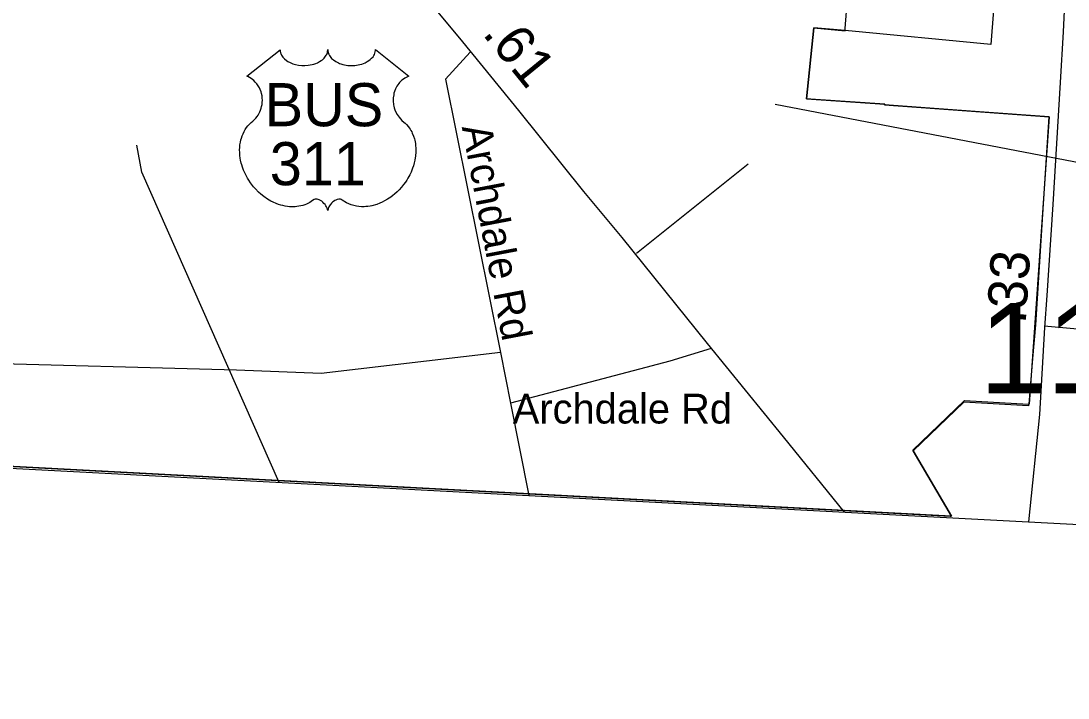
# Model space of a CAD drawing. Extents: x 1662474 to 1856135, y 779280 to 917889.
# Drawn here: x 1708595 to 1711933, y 789845 to 792003 of the extents above; entities that cross this region are included whole.
import ezdxf

# ---------------------------------------------------------------- set-up
doc = ezdxf.new("R2010")
doc.units = 0
for name, color, linetype in [('Cogo Default Point CELL', 7, 'Continuous'), ('Exist Boundary Political City Limit New', 7, 'Continuous'), ('Exist Boundary Political CountyLine', 7, 'Continuous'), ('Exist Hydrographic Misc Water Feature', 7, 'Continuous'), ('Exist Road Non-System Type 51', 7, 'Continuous'), ('Exist Road Non-System Type 51 Label', 7, 'Continuous'), ('Exist Road Primary US Mileage Hundredths English Label', 7, 'Continuous'), ('Exist Road Primary US Shield Number Label', 7, 'Continuous'), ('Exist Road Primary US UnDivided 4 Lane Attributed', 7, 'Continuous'), ('Exist Road Secondary Type 51 Attributed', 7, 'Continuous'), ('Map Preparation Boundary City Limit Buffer Line', 7, 'Continuous'), ('Prop DGN Element Guardrail', 7, 'Continuous'), ('Prop Horizontal Alignment Tick Label', 7, 'Continuous')]:
    doc.layers.add(name, color=color, linetype=linetype)

msp = doc.modelspace()

# ---------------------------------------------------------------- linework, layer by layer
at = {"layer": 'Exist Boundary Political City Limit New'}
for points in [[(1711989.4, 792490.1), (1711958.4, 792176.9), (1711949.4, 792127.5), (1711899.6, 792128.6), (1711739.2, 792144.4), (1711711.2, 792147.1), (1711696, 792037.6), (1711687.4, 791927.7), (1711222.6, 791971.8), (1711122.2, 791981.2), (1711099.5, 791754.2), (1711348.9, 791737.2), (1711348.4, 791735.3), (1711873.5, 791696.8), (1711809, 790781.6), (1711807.5, 790781.6)], [(1711222.6, 791971.8), (1711223, 791978.4), (1711227, 792033.2)], [(1711807.5, 790781.6), (1711809, 790781.6), (1711820.5, 790926.9), (1711830, 791034.6), (1711852.5, 791387.2), (1711873.5, 791696.8), (1711665.6, 791712.1), (1711348.4, 791735.3), (1711348.9, 791737.2), (1711128.4, 791752.3), (1711099.5, 791754.2), (1711122.2, 791981.2), (1711222.5, 791971.1), (1711222.6, 791971.8)], [(1704145.4, 790811.2), (1704145.4, 790811.2), (1707146.4, 790657.5), (1711557, 790424.6)], [(1711562.1, 790424.3), (1707146.4, 790657.5), (1704145.4, 790811.2)], [(1711439.6, 790632.6), (1711438.4, 790634.9), (1711602.9, 790792.9), (1711807.5, 790781.6)], [(1711807.5, 790781.6), (1711807.1, 790776.2), (1711601, 790787.6), (1711439.6, 790632.6), (1711562.1, 790424.3)], [(1711557, 790424.6), (1711562.1, 790424.3), (1711439.6, 790632.6)]]:
    msp.add_lwpolyline(points, dxfattribs=at)
at = {"layer": 'Exist Boundary Political CountyLine'}
msp.add_lwpolyline([(1690037.5, 791664.5), (1701364.2, 790957.5), (1714716, 790252.3), (1740499.2, 788706.5), (1750629.1, 788065.3), (1759370.2, 787540.1), (1762189.4, 787333), (1768414.3, 786933.6), (1776472.8, 786425.7), (1794607.1, 785397.2), (1814974.6, 784258.7), (1839558.3, 782880.6)], dxfattribs=at)
at = {"layer": 'Exist Hydrographic Misc Water Feature'}
for points in [[(1713678.2, 790307.1), (1713206.2, 790690), (1713051.1, 790949.2), (1712894.2, 791119.8), (1712562.1, 791271), (1712322.1, 791482.7), (1710999.1, 791736.1)], [(1709418.4, 790532.1), (1708980, 791521.1), (1708964, 791606.7)]]:
    msp.add_lwpolyline(points, dxfattribs=at)
at = {"layer": 'Exist Road Non-System Type 51'}
for p, q in [((1710557, 791262.1), (1710913.6, 791547.6)), ((1710123.4, 790945.8), (1710155.1, 790784.1)), ((1710155.1, 790784.1), (1710214.1, 790490.1))]:
    msp.add_line(p, q, dxfattribs=at)
for points in [[(1710026.9, 791903), (1709948.4, 791816.7), (1710123.4, 790945.8)], [(1711856.9, 791030.5), (1712057.9, 791013.4), (1712140.1, 790994.1), (1712221, 790951.4), (1712283.4, 790905.7), (1712366.1, 790827.2), (1712419.9, 790802.2), (1712485.9, 790785.9), (1712630.4, 790781.8), (1712853.5, 790781.8), (1712955.9, 790779.2)], [(1710123.4, 790945.8), (1709552, 790879.4), (1709281.9, 790889.4), (1708414.8, 790913.5)], [(1710795, 790958.2), (1710663.2, 790918.5), (1710155.1, 790784.1)]]:
    msp.add_lwpolyline(points, dxfattribs=at)
at = {"layer": 'Exist Road Primary US UnDivided 4 Lane Attributed'}
msp.add_lwpolyline([(1711220.5, 790437), (1711026, 790676.9), (1710783.2, 790974.8), (1710511.9, 791312.5), (1710389, 791458.9), (1710181.8, 791717), (1710003.5, 791936), (1709803.6, 792177.6), (1709625.7, 792396.6), (1709570.2, 792450.6), (1709470.9, 792543.9), (1709174.9, 792783.7), (1709106, 792836.9)], dxfattribs=at)
at = {"layer": 'Exist Road Secondary Type 51 Attributed'}
msp.add_lwpolyline([(1711808.1, 790405.9), (1711842.8, 790748.3), (1711859.6, 791025.6), (1711866.6, 791127.6), (1711885.3, 791417.3), (1711908.9, 791806.8), (1711918.3, 791968.5), (1711927.7, 792148)], dxfattribs=at)
at = {"layer": 'Map Preparation Boundary City Limit Buffer Line'}
for points in [[(1711989.4, 792490.1), (1711958.4, 792176.9), (1711949.4, 792127.5), (1711899.6, 792128.6), (1711739.2, 792144.4), (1711711.2, 792147.1), (1711696, 792037.6), (1711687.4, 791927.7), (1711222.6, 791971.8), (1711122.2, 791981.2), (1711099.5, 791754.2), (1711348.9, 791737.2), (1711348.4, 791735.3), (1711873.5, 791696.8), (1711809, 790781.6), (1711807.5, 790781.6)], [(1711222.6, 791971.8), (1711223, 791978.4), (1711227, 792033.2)], [(1711807.5, 790781.6), (1711809, 790781.6), (1711820.5, 790926.9), (1711830, 791034.6), (1711852.5, 791387.2), (1711873.5, 791696.8), (1711665.6, 791712.1), (1711348.4, 791735.3), (1711348.9, 791737.2), (1711128.4, 791752.3), (1711099.5, 791754.2), (1711122.2, 791981.2), (1711222.5, 791971.1), (1711222.6, 791971.8)], [(1704145.4, 790811.2), (1704145.4, 790811.2), (1707146.4, 790657.5), (1711557, 790424.6)], [(1711562.1, 790424.3), (1707146.4, 790657.5), (1704145.4, 790811.2)], [(1711439.6, 790632.6), (1711438.4, 790634.9), (1711602.9, 790792.9), (1711807.5, 790781.6)], [(1711807.5, 790781.6), (1711807.1, 790776.2), (1711601, 790787.6), (1711439.6, 790632.6), (1711562.1, 790424.3)], [(1711557, 790424.6), (1711562.1, 790424.3), (1711439.6, 790632.6)]]:
    msp.add_lwpolyline(points, dxfattribs=at)
at = {"layer": 'Prop Horizontal Alignment Tick Label'}
msp.add_lwpolyline([(1709420.8, 791911.2), (1709421.1, 791906.8), (1709422.1, 791901.5), (1709422.9, 791898.8), (1709425.4, 791893.7), (1709429.4, 791887.6), (1709435, 791881.6), (1709441.4, 791876.4), (1709445.6, 791873.7), (1709452.9, 791869.8), (1709461.1, 791866.3), (1709470.3, 791863.7), (1709479.6, 791861.8), (1709489.8, 791860.7), (1709500, 791860.5), (1709510.9, 791861.3), (1709522.9, 791863.6), (1709528.5, 791865.1), (1709534.7, 791867.2), (1709540.5, 791869.6), (1709546.8, 791873), (1709551.9, 791876.2), (1709555.9, 791879.1), (1709561.6, 791884.5), (1709566, 791890.1), (1709567.9, 791893.3), (1709569.6, 791896.3), (1709571.8, 791902.7), (1709572.4, 791905.5), (1709572.9, 791911.4), (1709573.2, 791906.4), (1709573.7, 791903.4), (1709574.6, 791900.4), (1709575.8, 791897.2), (1709578.1, 791892.6), (1709580.6, 791888.9), (1709585.3, 791883.3), (1709588.3, 791880.5), (1709591, 791878.3), (1709598.2, 791873.4), (1709606.6, 791869.1), (1709610.8, 791867.3), (1709615, 791865.8), (1709620.4, 791864.1), (1709626, 791862.8), (1709631.5, 791861.9), (1709637.2, 791861), (1709643, 791860.6), (1709647.7, 791860.5), (1709653.5, 791860.5), (1709658.8, 791860.9), (1709664.2, 791861.5), (1709670.3, 791862.5), (1709675.1, 791863.6), (1709681.5, 791865.3), (1709687.3, 791867.3), (1709692.4, 791869.5), (1709699, 791873), (1709704.3, 791876.3), (1709708.2, 791879.4), (1709712.8, 791883.7), (1709717.2, 791888.8), (1709719.8, 791892.5), (1709721.6, 791896.3), (1709723.3, 791900.4), (1709724.3, 791904.6), (1709724.9, 791908.3), (1709725, 791911.5), (1709831.2, 791826.8), (1709828.7, 791825.9), (1709823, 791823), (1709818.4, 791820.3), (1709811.1, 791815.2), (1709807.9, 791812.4), (1709804.8, 791809.4), (1709801.9, 791806.3), (1709799.4, 791803.3), (1709796.3, 791799.1), (1709793.5, 791794.8), (1709790.8, 791790.1), (1709788.8, 791786), (1709785.6, 791777.5), (1709784, 791772.1), (1709783, 791767.5), (1709781.7, 791758), (1709781.4, 791753.5), (1709781.4, 791749), (1709781.7, 791744.3), (1709782.1, 791739.8), (1709782.9, 791735.1), (1709783.7, 791730.9), (1709785, 791725.8), (1709786.9, 791719.9), (1709789.2, 791714.2), (1709794.1, 791705), (1709800.3, 791695.6), (1709804.8, 791690.3), (1709809.2, 791685.8), (1709815.7, 791680.2), (1709819.3, 791677.1), (1709823.4, 791673), (1709830, 791665.3), (1709832.7, 791661.7), (1709835.4, 791657.6), (1709838, 791653.4), (1709840.5, 791648.8), (1709842.5, 791644.9), (1709846.2, 791635.8), (1709848.9, 791626.9), (1709850.2, 791622.3), (1709852.2, 791611.9), (1709852.9, 791606.7), (1709853.7, 791596.5), (1709853.8, 791584.2), (1709852.8, 791572.5), (1709850.6, 791558.9), (1709848.8, 791550.8), (1709846, 791541.3), (1709843.3, 791533), (1709838.5, 791520.9), (1709834.2, 791512.1), (1709828.6, 791501.8), (1709824.7, 791495.6), (1709820.3, 791489), (1709814.7, 791481.3), (1709808.2, 791473.1), (1709800.3, 791464.5), (1709794, 791458.2), (1709785.7, 791450.8), (1709780.7, 791446.6), (1709773.5, 791441.2), (1709763.7, 791434.7), (1709754.1, 791429.1), (1709745.8, 791424.9), (1709738.6, 791421.8), (1709729.1, 791418.2), (1709713.5, 791413.8), (1709707.7, 791412.7), (1709701, 791411.7), (1709694.6, 791411), (1709688.5, 791410.6), (1709680.2, 791410.6), (1709672, 791411.3), (1709664.2, 791412.4), (1709656.1, 791414.1), (1709647.6, 791416.6), (1709639.9, 791419.6), (1709632.1, 791423.5), (1709619, 791431.7), (1709615.2, 791433.8), (1709613.1, 791434.3), (1709608, 791434.6), (1709603.2, 791433.6), (1709598.3, 791431.6), (1709595.4, 791430.1), (1709591.4, 791427.5), (1709588.4, 791425.1), (1709584.8, 791421.6), (1709582.3, 791418.7), (1709580.4, 791416.5), (1709576.7, 791410.6), (1709575.3, 791407.9), (1709574, 791404.3), (1709572.7, 791399), (1709571.1, 791405.7), (1709569.1, 791410.1), (1709566.9, 791413.8), (1709564.5, 791417.2), (1709560.8, 791421.4), (1709557.5, 791424.6), (1709553.5, 791427.9), (1709549.2, 791430.5), (1709545.8, 791432.2), (1709542.6, 791433.4), (1709538.8, 791434.4), (1709535.7, 791434.6), (1709533.1, 791434.6), (1709529.6, 791433.8), (1709524.7, 791430.3), (1709520.2, 791427.2), (1709515.2, 791424.1), (1709509.3, 791420.9), (1709505, 791418.9), (1709499.9, 791416.9), (1709493.8, 791414.9), (1709487.3, 791413.2), (1709480.6, 791411.9), (1709474.7, 791411), (1709468.4, 791410.4), (1709462.6, 791410.2), (1709456.7, 791410.3), (1709451.1, 791410.7), (1709444.6, 791411.3), (1709436.6, 791412.5), (1709429.9, 791414), (1709422.9, 791415.9), (1709415.7, 791418.1), (1709408, 791421.1), (1709398.3, 791425.3), (1709391.6, 791428.7), (1709381, 791434.8), (1709368.6, 791443.4), (1709359.2, 791451), (1709352.3, 791457.2), (1709342.2, 791467.5), (1709336.3, 791474.3), (1709326.9, 791486.3), (1709321, 791495), (1709317.1, 791501.5), (1709311.5, 791511.8), (1709308.4, 791518.2), (1709304.3, 791527.6), (1709301.2, 791536.2), (1709298.5, 791544.4), (1709297.1, 791549.6), (1709295.1, 791558.7), (1709293.9, 791565.2), (1709292.7, 791574), (1709292, 791583.4), (1709291.9, 791592), (1709292.1, 791599.2), (1709293, 791607.5), (1709294.4, 791616.4), (1709296.1, 791624), (1709297.6, 791629.4), (1709299.9, 791636.1), (1709302.8, 791643.4), (1709306.4, 791650.5), (1709309.7, 791656.3), (1709313.9, 791662.6), (1709318.1, 791667.9), (1709323.5, 791673.8), (1709329.1, 791679.2), (1709334.3, 791683.4), (1709340.5, 791689.5), (1709343.7, 791693.1), (1709347.5, 791698.2), (1709350.6, 791702.9), (1709353.1, 791707.1), (1709356.3, 791713.3), (1709358.2, 791718), (1709360.7, 791725.1), (1709361.9, 791730.2), (1709363.2, 791736.6), (1709364, 791742.7), (1709364.3, 791750.3), (1709364.1, 791756.6), (1709363.3, 791764), (1709361.9, 791771), (1709360.2, 791777.1), (1709357.6, 791784.2), (1709355.2, 791789.3), (1709351.1, 791796.3), (1709346.6, 791802.8), (1709341.9, 791808), (1709337.2, 791812.7), (1709332.7, 791816.3), (1709328.4, 791819.3), (1709323, 791822.6), (1709317.8, 791825.2), (1709314.5, 791826.5)], close=True, dxfattribs=at)

# ---------------------------------------------------------------- texts
at = {"layer": 'Cogo Default Point CELL'}
msp.add_text('1193', height=288, dxfattribs=at).set_placement((1711650.6, 790815.9))
at = {"layer": 'Exist Road Non-System Type 51 Label'}
msp.add_text('Archdale Rd', height=95, rotation=280.7713, dxfattribs=at).set_placement((1709999.9, 791664.7))
msp.add_text('Archdale Rd', height=95, dxfattribs=at).set_placement((1710162.7, 790719.6))
at = {"layer": 'Exist Road Primary US Mileage Hundredths English Label'}
msp.add_text('.61', height=125, rotation=309.1554, dxfattribs=at).set_placement((1710063.6, 791961.1))
at = {"layer": 'Exist Road Primary US Shield Number Label'}
for s, p in [('BUS', (1709371.7, 791667.1)), ('311', (1709387.9, 791479.1))]:
    msp.add_text(s, height=137.5, dxfattribs=at).set_placement(p)
at = {"layer": 'Prop DGN Element Guardrail'}
msp.add_text('.33', height=125, rotation=86.3066, dxfattribs=at).set_placement((1711798, 791035.4))

doc.saveas('drawing.dxf')
